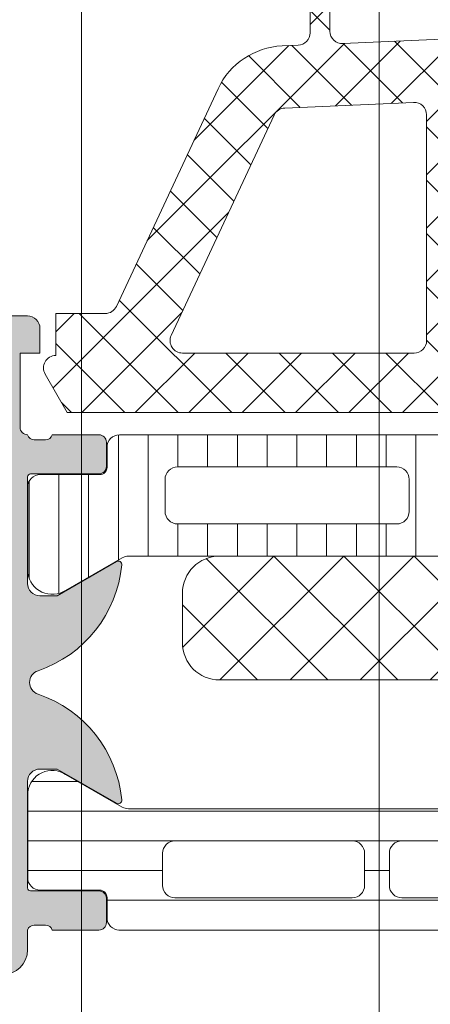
# Model space of a CAD drawing. Header units: millimetres. Extents: x 213386 to 506888, y 183055 to 450952.
# Tile 399 of 656: x 399549 to 399566, y 296787 to 296827. Entities that reach past the tile are written whole.
import ezdxf

# ---------------------------------------------------------------- set-up
doc = ezdxf.new("R2010")
doc.units = ezdxf.units.MM
doc.layers.add('FASÁDA DETAILNÍ', color=255, linetype='Continuous', lineweight=0)

msp = doc.modelspace()

# ---------------------------------------------------------------- hatches: boundary and pattern name
at = {"layer": 'FASÁDA DETAILNÍ'}
h = msp.add_hatch(dxfattribs=at)
h.set_pattern_fill('ANSI37', color=256, scale=0.48, angle=180, style=0)
h.set_pattern_definition([(225, (399579.4563192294, 296815.2056183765), (1.077630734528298, -1.077630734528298), []), (315, (399579.4563192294, 296815.2056183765), (1.077630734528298, 1.077630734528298), [])])
edge = h.paths.add_edge_path(flags=16)
edge.add_line((399582.8575962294, 296814.5413243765), (399582.7578522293, 296813.1484703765))
edge.add_arc((399583.3563191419, 296813.1056128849), 0.5999995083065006, 175.9039194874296, 270.0000083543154)
edge.add_arc((399583.3563193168, 296813.1056128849), 0.5999995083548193, 269.9999916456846, 364.0960805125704)
edge.add_line((399583.9547862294, 296813.1484703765), (399583.8550422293, 296814.5413243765))
edge.add_arc((399583.3563192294, 296814.5056099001), 0.5000001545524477, 4.09606439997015, 175.9039356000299)
edge = h.paths.add_edge_path(flags=16)
edge.add_arc((399584.9563158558, 296817.705618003), 0.4999996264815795, 179.9999571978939, 270.0000428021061)
edge.add_line((399584.9563162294, 296817.2056183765), (399588.5500012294, 296817.2056183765))
edge.add_arc((399588.5500012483, 296817.7056187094), 0.5000003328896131, 269.9999978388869, 383.2180266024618)
edge.add_line((399589.0095072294, 296817.9027343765), (399586.2936292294, 296824.2338363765))
edge.add_arc((399585.8341238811, 296824.0367204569), 0.4999998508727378, 23.21808178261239, 92.50011063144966)
edge.add_line((399585.8123132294, 296824.5362443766), (399584.9345062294, 296824.4979183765))
edge.add_arc((399584.9563157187, 296823.998394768), 0.4999994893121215, 92.49997911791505, 180.0000448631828)
edge.add_line((399584.4563162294, 296823.9983943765), (399584.4563162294, 296817.7056183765))
edge = h.paths.add_edge_path(flags=16)
edge.add_line((399559.4023972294, 296823.1137803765), (399555.2537272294, 296814.2169273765))
edge.add_arc((399555.7068809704, 296814.0056182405), 0.4999998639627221, 154.9999920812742, 270.0000296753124)
edge.add_line((399555.7068812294, 296813.5056183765), (399565.0563162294, 296813.5056183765))
edge.add_arc((399565.0563166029, 296814.005618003), 0.4999996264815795, 269.9999571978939, 360.0000428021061)
edge.add_line((399565.5563162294, 296814.0056183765), (399565.5563162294, 296823.1295413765))
edge.add_arc((399565.0563161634, 296823.1295412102), 0.5000000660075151, 1.904982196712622e-05, 92.50002723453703)
edge.add_line((399565.0345062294, 296823.6290653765), (399559.8337422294, 296823.4019953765))
edge.add_arc((399559.8555519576, 296822.9024699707), 0.5000012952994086, 92.4999974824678, 154.999908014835)
edge = h.paths.add_edge_path(flags=16)
edge.add_arc((399568.2563158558, 296814.005618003), 0.4999996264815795, 179.9999571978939, 270.0000428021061)
edge.add_line((399568.2563162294, 296813.5056183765), (399575.4563162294, 296813.5056183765))
edge.add_arc((399575.4563166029, 296814.005618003), 0.4999996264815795, 269.9999571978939, 360.0000428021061)
edge.add_line((399575.9563162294, 296814.0056183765), (399575.9563162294, 296815.2056183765))
edge.add_arc((399577.9563147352, 296815.2056198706), 1.99999850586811, 89.99995719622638, 180.0000428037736, ccw=False)
edge.add_line((399577.9563162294, 296817.2056183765), (399581.7563162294, 296817.2056183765))
edge.add_arc((399581.7563166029, 296817.705618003), 0.4999996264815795, 269.9999571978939, 360.0000428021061)
edge.add_line((399582.2563162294, 296817.7056183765), (399582.2563162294, 296823.8586793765))
edge.add_arc((399581.7563161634, 296823.8586792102), 0.5000000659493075, 1.905649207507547e-05, 92.5000272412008)
edge.add_line((399581.7345062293, 296824.3582033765), (399576.2345062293, 296824.1180683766))
edge.add_arc((399576.2563157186, 296823.618544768), 0.4999994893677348, 92.49997911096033, 180.0000448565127)
edge.add_line((399575.7563162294, 296823.6185443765), (399575.7563162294, 296818.3056183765))
edge.add_arc((399574.6563162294, 296818.3056183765), 1.099999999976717, -180, 0, ccw=False)
edge.add_line((399573.5563162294, 296818.3056183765), (399573.5563162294, 296823.4788293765))
edge.add_arc((399573.0563161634, 296823.4788292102), 0.5000000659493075, 1.905649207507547e-05, 92.5000272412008)
edge.add_line((399573.0345062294, 296823.9783533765), (399568.2345062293, 296823.7687803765))
edge.add_arc((399568.2563157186, 296823.269256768), 0.4999994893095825, 92.49997911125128, 180.0000448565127)
edge.add_line((399567.7563162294, 296823.2692563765), (399567.7563162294, 296814.0056183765))
edge = h.paths.add_edge_path()
edge.add_line((399553.0432632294, 296815.3920753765), (399557.1411122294, 296824.1799413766))
edge.add_ellipse((399559.8600375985, 296822.9120838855), major_axis=(-3.000002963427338, 0), ratio=1, start_angle=272.5000588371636, end_angle=334.9999693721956, ccw=False)
edge.add_line((399559.7291762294, 296825.9092313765), (399560.3781262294, 296825.9375653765))
edge.add_ellipse((399560.35631674, 296826.4370889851), major_axis=(-0.4999994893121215, 0), ratio=1, start_angle=92.49997911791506, end_angle=180.0000448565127)
edge.add_line((399560.8563162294, 296826.4370893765), (399560.8563162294, 296827.4056183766))
edge.add_ellipse((399560.9563161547, 296827.4056184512), major_axis=(-0.09999992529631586, 0), ratio=1, start_angle=-90.00004278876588, end_angle=4.278876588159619e-05, ccw=False)
edge.add_line((399560.9563162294, 296827.5056183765), (399561.5563162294, 296827.5056183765))
edge.add_ellipse((399561.5563163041, 296827.4056184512), major_axis=(-0.09999992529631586, 0), ratio=1, start_angle=179.9999572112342, end_angle=270.0000427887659, ccw=False)
edge.add_line((399561.6563162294, 296827.4056183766), (399561.6563162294, 296826.5025803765))
edge.add_ellipse((399562.1563162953, 296826.5025805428), major_axis=(-0.5000000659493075, 0), ratio=1, start_angle=1.905649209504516e-05, end_angle=92.50002724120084)
edge.add_line((399562.1781262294, 296826.0030563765), (399571.0784202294, 296826.3968943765))
edge.add_ellipse((399571.0563161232, 296826.8964056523), major_axis=(-0.5000001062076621, 0), ratio=1, start_angle=92.53376922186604, end_angle=180.0000829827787)
edge.add_line((399571.5563162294, 296826.8964063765), (399571.5563162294, 296827.5056183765))
edge.add_ellipse((399571.6563161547, 296827.5056184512), major_axis=(-0.09999992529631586, 0), ratio=1, start_angle=-90.00004278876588, end_angle=4.278876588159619e-05, ccw=False)
edge.add_line((399571.6563162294, 296827.6056183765), (399572.2563162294, 296827.6056183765))
edge.add_ellipse((399572.2563163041, 296827.5056184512), major_axis=(-0.0999999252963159, 0), ratio=1, start_angle=179.9999572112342, end_angle=270.0000428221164, ccw=False)
edge.add_line((399572.3563162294, 296827.5056183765), (399572.3563162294, 296826.9760563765))
edge.add_ellipse((399572.8563167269, 296826.9760560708), major_axis=(-0.5000004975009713, 0), ratio=1, start_angle=-3.503803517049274e-05, end_angle=92.53369799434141)
edge.add_line((399572.8784202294, 296826.4765443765), (399584.4186452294, 296826.9872003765))
edge.add_ellipse((399584.3968356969, 296827.4867249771), major_axis=(-0.50000048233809, 0), ratio=1, start_angle=92.49997909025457, end_angle=183.2170573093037)
edge.add_line((399584.8960482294, 296827.5147843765), (399584.6074852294, 296832.6485273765))
edge.add_ellipse((399584.1970672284, 296832.532971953), major_axis=(-0.4263754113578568, 0), ratio=1, start_angle=195.7248544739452, end_angle=339.2410276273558)
edge.add_line((399583.7983722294, 296832.6840953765), (399583.7996122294, 296832.4514923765))
edge.add_line((399583.7996122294, 296832.4514923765), (399584.0977502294, 296830.5689133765))
edge.add_line((399584.0977502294, 296830.5689133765), (399583.6973242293, 296827.7196283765))
edge.add_ellipse((399583.4002436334, 296827.7613789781), major_axis=(-0.2999999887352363, 0), ratio=1, start_angle=55.402253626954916, end_angle=172.0002559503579, ccw=False)
edge.add_ellipse((399584.9333570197, 296829.9839500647), major_axis=(-3.000047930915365, 0), ratio=1, start_angle=-18.008424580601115, end_angle=55.40235871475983, ccw=False)
edge.add_line((399582.0802782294, 296830.9114353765), (399582.7138542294, 296833.1663263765))
edge.add_ellipse((399583.4890667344, 296833.005396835), major_axis=(-0.791740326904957, 0), ratio=1, start_angle=276.79834625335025, end_angle=348.2723102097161, ccw=False)
edge.add_line((399583.3953442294, 296833.7915703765), (399584.4535542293, 296833.7927913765))
edge.add_ellipse((399584.3244299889, 296832.6137051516), major_axis=(-1.18613548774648, 0), ratio=1, start_angle=198.6555764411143, end_angle=263.7503218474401, ccw=False)
edge.add_line((399585.4482442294, 296832.9931243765), (399586.5425772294, 296829.7517843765))
edge.add_line((399586.5425772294, 296829.7517843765), (399589.4323552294, 296821.7019893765))
edge.add_line((399589.4323552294, 296821.7019893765), (399593.7651642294, 296811.8041123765))
edge.add_ellipse((399593.3061552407, 296811.6058423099), major_axis=(-0.5000002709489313, 0), ratio=1, start_angle=90.06657637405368, end_angle=203.362049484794, ccw=False)
edge.add_line((399593.3067362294, 296811.1058423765), (399592.7600352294, 296811.1052073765))
edge.add_ellipse((399592.7594549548, 296811.6052074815), major_axis=(-0.5000004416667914, 0), ratio=1, start_angle=23.920824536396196, end_angle=90.06649452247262, ccw=False)
edge.add_line((399592.3024012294, 296811.4024703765), (399590.9006452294, 296814.6064733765))
edge.add_ellipse((399589.9845041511, 296814.2056190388), major_axis=(-0.9999993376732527, 0), ratio=1, start_angle=203.6316147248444, end_angle=270.000052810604)
edge.add_line((399589.9845032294, 296815.2056183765), (399584.7565612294, 296815.2056183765))
edge.add_line((399584.7565612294, 296815.2056183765), (399584.7565522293, 296813.4061393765))
edge.add_line((399584.7565522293, 296813.4061393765), (399585.2713532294, 296813.2681973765))
edge.add_ellipse((399585.1565879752, 296812.9910433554), major_axis=(-0.2999756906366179, 0), ratio=1, start_angle=157.4964333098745, end_angle=247.5062997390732, ccw=False)
edge.add_line((399585.4337222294, 296812.8762303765), (399584.5845552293, 296811.6061033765))
edge.add_ellipse((399583.718691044, 296812.1058241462), major_axis=(-0.9997207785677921, 0), ratio=1, start_angle=89.992388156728, end_angle=150.0092393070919, ccw=False)
edge.add_line((399583.7185582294, 296811.1061033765), (399582.9941972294, 296811.1061343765))
edge.add_ellipse((399582.9944052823, 296812.1058722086), major_axis=(-0.9997378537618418, 0), ratio=1, start_angle=29.991324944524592, end_angle=89.98807632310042, ccw=False)
edge.add_line((399582.1285312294, 296811.6061343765), (399581.2793642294, 296812.8762303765))
edge.add_ellipse((399581.5565117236, 296812.9910422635), major_axis=(-0.2999875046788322, 0), ratio=1, start_angle=-67.50139619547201, end_angle=22.50240615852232, ccw=False)
edge.add_line((399581.4417182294, 296813.2681973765), (399581.9565342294, 296813.4061693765))
edge.add_line((399581.9565342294, 296813.4061693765), (399581.9565422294, 296815.2056183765))
edge.add_line((399581.9565422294, 296815.2056183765), (399578.7563152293, 296815.2056183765))
edge.add_ellipse((399578.7563150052, 296814.9056186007), major_axis=(-0.2999997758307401, 0), ratio=1, start_angle=-90.00004281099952, end_angle=4.279988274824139e-05)
edge.add_line((399578.4563152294, 296814.9056183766), (399578.4563152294, 296811.6056223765))
edge.add_ellipse((399577.9563156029, 296811.605622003), major_axis=(-0.4999996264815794, 0), ratio=1, start_angle=89.99995719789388, end_angle=180.0000428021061, ccw=False)
edge.add_line((399577.9563152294, 296811.1056223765), (399551.0586932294, 296811.1056223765))
edge.add_line((399551.0586932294, 296811.1056223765), (399550.1635752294, 296812.6560143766))
edge.add_ellipse((399550.5965877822, 296812.9060144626), major_axis=(-0.4999999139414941, 0), ratio=1, start_angle=-89.99993664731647, end_angle=30.00001707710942, ccw=False)
edge.add_line((399550.5965872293, 296813.4060143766), (399550.5965872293, 296815.1033853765))
edge.add_line((399550.5965872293, 296815.1033853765), (399552.5901092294, 296815.1033853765))
edge.add_ellipse((399552.590109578, 296815.6033856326), major_axis=(-0.5000002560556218, 0), ratio=1, start_angle=89.99996005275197, end_angle=154.99987141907)
h = msp.add_hatch(dxfattribs=at)
h.set_pattern_fill('ANSI37', color=256, scale=0.48, angle=180, style=0)
h.set_pattern_definition([(225, (399579.4563192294, 296815.2056181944), (1.077630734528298, -1.077630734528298), []), (315, (399579.4563192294, 296815.2056181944), (1.077630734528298, 1.077630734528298), [])])
edge = h.paths.add_edge_path(flags=16)
edge.add_line((399582.8575962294, 296814.5413241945), (399582.7578522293, 296813.1484701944))
edge.add_arc((399583.3563191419, 296813.1056127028), 0.5999995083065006, 175.9039194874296, 270.0000083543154)
edge.add_arc((399583.3563193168, 296813.1056127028), 0.5999995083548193, 269.9999916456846, 364.0960805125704)
edge.add_line((399583.9547862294, 296813.1484701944), (399583.8550422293, 296814.5413241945))
edge.add_arc((399583.3563192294, 296814.505609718), 0.5000001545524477, 4.09606439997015, 175.9039356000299)
edge = h.paths.add_edge_path(flags=16)
edge.add_arc((399584.9563158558, 296817.7056178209), 0.4999996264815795, 179.9999571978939, 270.0000428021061)
edge.add_line((399584.9563162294, 296817.2056181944), (399588.5500012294, 296817.2056181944))
edge.add_arc((399588.5500012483, 296817.7056185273), 0.5000003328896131, 269.9999978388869, 383.2180266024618)
edge.add_line((399589.0095072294, 296817.9027341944), (399586.2936292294, 296824.2338361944))
edge.add_arc((399585.8341238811, 296824.0367202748), 0.4999998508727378, 23.21808178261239, 92.50011063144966)
edge.add_line((399585.8123132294, 296824.5362441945), (399584.9345062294, 296824.4979181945))
edge.add_arc((399584.9563157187, 296823.9983945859), 0.4999994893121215, 92.49997911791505, 180.0000448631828)
edge.add_line((399584.4563162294, 296823.9983941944), (399584.4563162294, 296817.7056181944))
edge = h.paths.add_edge_path(flags=16)
edge.add_line((399559.4023972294, 296823.1137801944), (399555.2537272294, 296814.2169271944))
edge.add_arc((399555.7068809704, 296814.0056180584), 0.4999998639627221, 154.9999920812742, 270.0000296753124)
edge.add_line((399555.7068812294, 296813.5056181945), (399565.0563162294, 296813.5056181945))
edge.add_arc((399565.0563166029, 296814.0056178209), 0.4999996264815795, 269.9999571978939, 360.0000428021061)
edge.add_line((399565.5563162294, 296814.0056181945), (399565.5563162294, 296823.1295411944))
edge.add_arc((399565.0563161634, 296823.1295410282), 0.5000000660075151, 1.904982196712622e-05, 92.50002723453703)
edge.add_line((399565.0345062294, 296823.6290651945), (399559.8337422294, 296823.4019951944))
edge.add_arc((399559.8555519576, 296822.9024697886), 0.5000012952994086, 92.4999974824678, 154.999908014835)
edge = h.paths.add_edge_path(flags=16)
edge.add_arc((399568.2563158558, 296814.0056178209), 0.4999996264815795, 179.9999571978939, 270.0000428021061)
edge.add_line((399568.2563162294, 296813.5056181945), (399575.4563162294, 296813.5056181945))
edge.add_arc((399575.4563166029, 296814.0056178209), 0.4999996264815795, 269.9999571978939, 360.0000428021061)
edge.add_line((399575.9563162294, 296814.0056181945), (399575.9563162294, 296815.2056181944))
edge.add_arc((399577.9563147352, 296815.2056196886), 1.99999850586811, 89.99995719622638, 180.0000428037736, ccw=False)
edge.add_line((399577.9563162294, 296817.2056181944), (399581.7563162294, 296817.2056181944))
edge.add_arc((399581.7563166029, 296817.7056178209), 0.4999996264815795, 269.9999571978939, 360.0000428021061)
edge.add_line((399582.2563162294, 296817.7056181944), (399582.2563162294, 296823.8586791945))
edge.add_arc((399581.7563161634, 296823.8586790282), 0.5000000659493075, 1.905649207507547e-05, 92.5000272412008)
edge.add_line((399581.7345062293, 296824.3582031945), (399576.2345062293, 296824.1180681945))
edge.add_arc((399576.2563157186, 296823.6185445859), 0.4999994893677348, 92.49997911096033, 180.0000448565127)
edge.add_line((399575.7563162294, 296823.6185441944), (399575.7563162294, 296818.3056181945))
edge.add_arc((399574.6563162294, 296818.3056181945), 1.099999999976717, -180, 0, ccw=False)
edge.add_line((399573.5563162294, 296818.3056181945), (399573.5563162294, 296823.4788291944))
edge.add_arc((399573.0563161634, 296823.4788290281), 0.5000000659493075, 1.905649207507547e-05, 92.5000272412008)
edge.add_line((399573.0345062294, 296823.9783531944), (399568.2345062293, 296823.7687801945))
edge.add_arc((399568.2563157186, 296823.2692565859), 0.4999994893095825, 92.49997911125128, 180.0000448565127)
edge.add_line((399567.7563162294, 296823.2692561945), (399567.7563162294, 296814.0056181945))
edge = h.paths.add_edge_path()
edge.add_line((399553.0432632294, 296815.3920751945), (399557.1411122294, 296824.1799411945))
edge.add_ellipse((399559.8600375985, 296822.9120837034), major_axis=(-3.000002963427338, 0), ratio=1, start_angle=272.5000588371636, end_angle=334.9999693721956, ccw=False)
edge.add_line((399559.7291762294, 296825.9092311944), (399560.3781262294, 296825.9375651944))
edge.add_ellipse((399560.35631674, 296826.437088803), major_axis=(-0.4999994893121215, 0), ratio=1, start_angle=92.49997911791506, end_angle=180.0000448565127)
edge.add_line((399560.8563162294, 296826.4370891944), (399560.8563162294, 296827.4056181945))
edge.add_ellipse((399560.9563161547, 296827.4056182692), major_axis=(-0.09999992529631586, 0), ratio=1, start_angle=-90.00004278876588, end_angle=4.278876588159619e-05, ccw=False)
edge.add_line((399560.9563162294, 296827.5056181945), (399561.5563162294, 296827.5056181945))
edge.add_ellipse((399561.5563163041, 296827.4056182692), major_axis=(-0.09999992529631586, 0), ratio=1, start_angle=179.9999572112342, end_angle=270.0000427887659, ccw=False)
edge.add_line((399561.6563162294, 296827.4056181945), (399561.6563162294, 296826.5025801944))
edge.add_ellipse((399562.1563162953, 296826.5025803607), major_axis=(-0.5000000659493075, 0), ratio=1, start_angle=1.905649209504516e-05, end_angle=92.50002724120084)
edge.add_line((399562.1781262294, 296826.0030561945), (399571.0784202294, 296826.3968941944))
edge.add_ellipse((399571.0563161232, 296826.8964054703), major_axis=(-0.5000001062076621, 0), ratio=1, start_angle=92.53376922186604, end_angle=180.0000829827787)
edge.add_line((399571.5563162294, 296826.8964061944), (399571.5563162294, 296827.5056181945))
edge.add_ellipse((399571.6563161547, 296827.5056182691), major_axis=(-0.09999992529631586, 0), ratio=1, start_angle=-90.00004278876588, end_angle=4.278876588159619e-05, ccw=False)
edge.add_line((399571.6563162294, 296827.6056181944), (399572.2563162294, 296827.6056181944))
edge.add_ellipse((399572.2563163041, 296827.5056182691), major_axis=(-0.0999999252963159, 0), ratio=1, start_angle=179.9999572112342, end_angle=270.0000428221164, ccw=False)
edge.add_line((399572.3563162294, 296827.5056181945), (399572.3563162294, 296826.9760561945))
edge.add_ellipse((399572.8563167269, 296826.9760558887), major_axis=(-0.5000004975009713, 0), ratio=1, start_angle=-3.503803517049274e-05, end_angle=92.53369799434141)
edge.add_line((399572.8784202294, 296826.4765441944), (399584.4186452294, 296826.9872001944))
edge.add_ellipse((399584.3968356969, 296827.4867247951), major_axis=(-0.50000048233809, 0), ratio=1, start_angle=92.49997909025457, end_angle=183.2170573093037)
edge.add_line((399584.8960482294, 296827.5147841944), (399584.6074852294, 296832.6485271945))
edge.add_ellipse((399584.1970672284, 296832.5329717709), major_axis=(-0.4263754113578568, 0), ratio=1, start_angle=195.7248544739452, end_angle=339.2410276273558)
edge.add_line((399583.7983722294, 296832.6840951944), (399583.7996122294, 296832.4514921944))
edge.add_line((399583.7996122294, 296832.4514921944), (399584.0977502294, 296830.5689131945))
edge.add_line((399584.0977502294, 296830.5689131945), (399583.6973242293, 296827.7196281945))
edge.add_ellipse((399583.4002436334, 296827.7613787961), major_axis=(-0.2999999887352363, 0), ratio=1, start_angle=55.402253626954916, end_angle=172.0002559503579, ccw=False)
edge.add_ellipse((399584.9333570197, 296829.9839498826), major_axis=(-3.000047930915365, 0), ratio=1, start_angle=-18.008424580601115, end_angle=55.40235871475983, ccw=False)
edge.add_line((399582.0802782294, 296830.9114351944), (399582.7138542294, 296833.1663261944))
edge.add_ellipse((399583.4890667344, 296833.005396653), major_axis=(-0.791740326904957, 0), ratio=1, start_angle=276.79834625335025, end_angle=348.2723102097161, ccw=False)
edge.add_line((399583.3953442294, 296833.7915701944), (399584.4535542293, 296833.7927911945))
edge.add_ellipse((399584.3244299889, 296832.6137049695), major_axis=(-1.18613548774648, 0), ratio=1, start_angle=198.6555764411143, end_angle=263.7503218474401, ccw=False)
edge.add_line((399585.4482442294, 296832.9931241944), (399586.5425772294, 296829.7517841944))
edge.add_line((399586.5425772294, 296829.7517841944), (399589.4323552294, 296821.7019891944))
edge.add_line((399589.4323552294, 296821.7019891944), (399593.7651642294, 296811.8041121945))
edge.add_ellipse((399593.3061552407, 296811.6058421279), major_axis=(-0.5000002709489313, 0), ratio=1, start_angle=90.06657637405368, end_angle=203.362049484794, ccw=False)
edge.add_line((399593.3067362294, 296811.1058421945), (399592.7600352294, 296811.1052071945))
edge.add_ellipse((399592.7594549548, 296811.6052072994), major_axis=(-0.5000004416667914, 0), ratio=1, start_angle=23.920824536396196, end_angle=90.06649452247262, ccw=False)
edge.add_line((399592.3024012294, 296811.4024701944), (399590.9006452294, 296814.6064731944))
edge.add_ellipse((399589.9845041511, 296814.2056188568), major_axis=(-0.9999993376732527, 0), ratio=1, start_angle=203.6316147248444, end_angle=270.000052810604)
edge.add_line((399589.9845032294, 296815.2056181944), (399584.7565612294, 296815.2056181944))
edge.add_line((399584.7565612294, 296815.2056181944), (399584.7565522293, 296813.4061391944))
edge.add_line((399584.7565522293, 296813.4061391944), (399585.2713532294, 296813.2681971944))
edge.add_ellipse((399585.1565879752, 296812.9910431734), major_axis=(-0.2999756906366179, 0), ratio=1, start_angle=157.4964333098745, end_angle=247.5062997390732, ccw=False)
edge.add_line((399585.4337222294, 296812.8762301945), (399584.5845552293, 296811.6061031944))
edge.add_ellipse((399583.718691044, 296812.1058239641), major_axis=(-0.9997207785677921, 0), ratio=1, start_angle=89.992388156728, end_angle=150.0092393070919, ccw=False)
edge.add_line((399583.7185582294, 296811.1061031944), (399582.9941972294, 296811.1061341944))
edge.add_ellipse((399582.9944052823, 296812.1058720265), major_axis=(-0.9997378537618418, 0), ratio=1, start_angle=29.991324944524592, end_angle=89.98807632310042, ccw=False)
edge.add_line((399582.1285312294, 296811.6061341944), (399581.2793642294, 296812.8762301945))
edge.add_ellipse((399581.5565117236, 296812.9910420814), major_axis=(-0.2999875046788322, 0), ratio=1, start_angle=-67.50139619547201, end_angle=22.50240615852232, ccw=False)
edge.add_line((399581.4417182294, 296813.2681971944), (399581.9565342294, 296813.4061691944))
edge.add_line((399581.9565342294, 296813.4061691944), (399581.9565422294, 296815.2056181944))
edge.add_line((399581.9565422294, 296815.2056181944), (399578.7563152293, 296815.2056181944))
edge.add_ellipse((399578.7563150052, 296814.9056184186), major_axis=(-0.2999997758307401, 0), ratio=1, start_angle=-90.00004281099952, end_angle=4.279988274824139e-05)
edge.add_line((399578.4563152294, 296814.9056181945), (399578.4563152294, 296811.6056221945))
edge.add_ellipse((399577.9563156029, 296811.605621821), major_axis=(-0.4999996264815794, 0), ratio=1, start_angle=89.99995719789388, end_angle=180.0000428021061, ccw=False)
edge.add_line((399577.9563152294, 296811.1056221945), (399551.0586932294, 296811.1056221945))
edge.add_line((399551.0586932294, 296811.1056221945), (399550.1635752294, 296812.6560141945))
edge.add_ellipse((399550.5965877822, 296812.9060142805), major_axis=(-0.4999999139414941, 0), ratio=1, start_angle=-89.99993664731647, end_angle=30.00001707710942, ccw=False)
edge.add_line((399550.5965872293, 296813.4060141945), (399550.5965872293, 296815.1033851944))
edge.add_line((399550.5965872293, 296815.1033851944), (399552.5901092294, 296815.1033851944))
edge.add_ellipse((399552.590109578, 296815.6033854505), major_axis=(-0.5000002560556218, 0), ratio=1, start_angle=89.99996005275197, end_angle=154.99987141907)
h = msp.add_hatch(color=256, dxfattribs=at)
edge = h.paths.add_edge_path()
edge.add_arc((399549.5763265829, 296791.9057490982), 0.1199999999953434, 180, 270)
edge.add_line((399549.5763265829, 296791.7857490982), (399552.3363245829, 296791.7857490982))
edge.add_arc((399552.3363245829, 296791.4857490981), 0.3000000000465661, 0, 90, ccw=False)
edge.add_line((399552.6363245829, 296791.4857490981), (399552.6363245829, 296790.5057747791))
edge.add_arc((399552.3363245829, 296790.5057747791), 0.2999999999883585, -90, 0, ccw=False)
edge.add_line((399552.3363245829, 296790.2057747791), (399550.456313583, 296790.2057747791))
edge.add_arc((399550.1887702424, 296790.1269076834), 0.2789255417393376, 16.42459456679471, 91.162870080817)
edge.add_line((399550.1831095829, 296790.4057757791), (399549.7295155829, 296790.4057757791))
edge.add_arc((399549.723847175, 296790.1269383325), 0.2788950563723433, 88.83541063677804, 163.5801235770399)
edge.add_line((399549.4563265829, 296790.2057747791), (399549.4563265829, 296789.4056000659))
edge.add_arc((399548.4563265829, 296789.4056000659), 1, -90, 0, ccw=False)
edge.add_line((399548.4563265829, 296788.4056000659), (399544.9563192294, 296788.4056000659))
edge.add_arc((399544.9563390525, 296789.4056198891), 1.000019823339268, 180.0011357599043, 269.9988642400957, ccw=False)
edge.add_line((399543.9563192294, 296789.4056000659), (399543.9563192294, 296789.9056000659))
edge.add_line((399543.9563192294, 296789.9056000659), (399546.4563192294, 296789.9056000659))
edge.add_arc((399546.4562738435, 296790.9056454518), 1.000045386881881, 270.00260029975, 359.99739970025)
edge.add_line((399547.4563192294, 296790.9056000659), (399547.4563192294, 296792.2056183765))
edge.add_arc((399546.4562667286, 296792.2055658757), 1.000052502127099, 0.003007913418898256, 89.9969920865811)
edge.add_line((399546.4563192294, 296793.2056183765), (399539.4563192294, 296793.2056183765))
edge.add_arc((399538.9563192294, 296792.6804966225), 0.7250881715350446, 46.40381611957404, 133.596183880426)
edge.add_line((399538.4563192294, 296793.2056183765), (399532.4222310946, 296793.2056183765))
edge.add_arc((399532.4222835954, 296792.2055658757), 1.000052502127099, 90.0030079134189, 179.9969920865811)
edge.add_line((399531.4222310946, 296792.2056183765), (399531.4222310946, 296790.9056000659))
edge.add_arc((399532.4222764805, 296790.9056454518), 1.000045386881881, 180.00260029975, 269.9973997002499)
edge.add_line((399532.4222310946, 296789.9056000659), (399533.9563192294, 296789.9056000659))
edge.add_line((399533.9563192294, 296789.9056000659), (399533.9563192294, 296789.3055939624))
edge.add_line((399533.9563192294, 296789.3055939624), (399532.8563131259, 296788.2056183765))
edge.add_line((399532.8563131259, 296788.2056183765), (399529.4563192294, 296788.2056183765))
edge.add_line((399529.4563192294, 296788.2056183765), (399529.4563192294, 296815.2055191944))
edge.add_line((399529.4563192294, 296815.2055191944), (399532.8563131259, 296815.2055191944))
edge.add_line((399532.8563131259, 296815.2055191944), (399533.9563192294, 296814.1055436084))
edge.add_line((399533.9563192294, 296814.1055436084), (399533.9563192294, 296813.5055375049))
edge.add_line((399533.9563192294, 296813.5055375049), (399532.4222310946, 296813.5055375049))
edge.add_arc((399532.4222764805, 296812.5054921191), 1.000045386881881, 90.00260029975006, 179.9973997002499)
edge.add_line((399531.4222310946, 296812.5055375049), (399531.4222310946, 296811.2055191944))
edge.add_arc((399532.4222835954, 296811.2055716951), 1.000052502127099, 180.0030079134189, 269.9969920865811)
edge.add_line((399532.4222310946, 296810.2055191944), (399538.4563192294, 296810.2055191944))
edge.add_arc((399538.9563192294, 296810.7306409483), 0.7250881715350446, 226.403816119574, 313.596183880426)
edge.add_line((399539.4563192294, 296810.2055191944), (399546.4563192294, 296810.2055191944))
edge.add_arc((399546.4562667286, 296811.2055716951), 1.000052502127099, 270.0030079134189, 359.9969920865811)
edge.add_line((399547.4563192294, 296811.2055191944), (399547.4563192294, 296812.5055375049))
edge.add_arc((399546.4562738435, 296812.5054921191), 1.000045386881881, 0.002600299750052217, 89.99739970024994)
edge.add_line((399546.4563192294, 296813.5055375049), (399543.9563192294, 296813.5055375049))
edge.add_line((399543.9563192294, 296813.5055375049), (399543.9563192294, 296814.0055375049))
edge.add_arc((399544.9563390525, 296814.0055176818), 1.000019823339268, 90.00113575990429, 179.9988642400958, ccw=False)
edge.add_line((399544.9563192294, 296815.0055375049), (399549.4563192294, 296815.0055375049))
edge.add_arc((399549.4563295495, 296814.505547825), 0.4999896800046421, -0.001182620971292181, 90.00118262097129, ccw=False)
edge.add_line((399549.9563192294, 296814.5055375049), (399549.9563192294, 296813.5055375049))
edge.add_line((399549.9563192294, 296813.5055375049), (399549.1563161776, 296813.5055375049))
edge.add_line((399549.1563161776, 296813.5055375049), (399549.1563161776, 296810.5055222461))
edge.add_arc((399549.4563238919, 296810.5055195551), 0.3000077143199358, 179.9994860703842, 270.0005139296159)
edge.add_arc((399549.723847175, 296810.2843482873), 0.2788950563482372, 196.4198764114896, 271.164589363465)
edge.add_line((399549.7295155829, 296810.0055108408), (399550.1831095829, 296810.0055108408))
edge.add_arc((399550.1887702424, 296810.2843789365), 0.2789255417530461, 268.8371299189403, 343.5754054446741)
edge.add_line((399550.456313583, 296810.2055118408), (399552.3363245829, 296810.2055118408))
edge.add_arc((399552.3363245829, 296809.9055118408), 0.2999999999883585, 0, 90, ccw=False)
edge.add_line((399552.6363245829, 296809.9055118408), (399552.6363245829, 296808.9255375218))
edge.add_arc((399552.3363245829, 296808.9255375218), 0.2999999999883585, 270, 359.9999999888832, ccw=False)
edge.add_line((399552.3363245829, 296808.6255375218), (399549.5763265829, 296808.6255375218))
edge.add_arc((399549.5763265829, 296808.5055375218), 0.1199999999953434, 90, 180)
edge.add_line((399549.4563265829, 296808.5055375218), (399549.4563265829, 296804.2055118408))
edge.add_arc((399549.9563265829, 296804.2055118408), 0.5, 180, 270)
edge.add_line((399549.9563265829, 296803.7055118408), (399550.6563265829, 296803.7055118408))
edge.add_line((399550.6563265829, 296803.7055118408), (399553.0491469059, 296805.0870072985))
edge.add_arc((399553.1182067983, 296804.9673920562), 0.1381197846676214, -7.702437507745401, 119.99999999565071, ccw=False)
edge.add_arc((399548.2768555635, 296805.4150104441), 4.999999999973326, 288.7094007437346, 354.65077199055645, ccw=False)
edge.add_arc((399550.0410817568, 296800.20564331), 0.4999999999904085, 108.7094007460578, 251.2905992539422)
edge.add_arc((399548.2768555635, 296794.9962761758), 5.000000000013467, 5.349228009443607, 71.29059925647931, ccw=False)
edge.add_arc((399553.1182067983, 296795.4438945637), 0.1381197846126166, -120.00000002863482, 7.702437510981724, ccw=False)
edge.add_line((399553.0491469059, 296795.3242793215), (399550.6563265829, 296796.7057747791))
edge.add_line((399550.6563265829, 296796.7057747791), (399549.9563265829, 296796.7057747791))
edge.add_arc((399549.9563265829, 296796.2057747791), 0.5, 90, 180)
edge.add_line((399549.4563265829, 296796.2057747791), (399549.4563265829, 296791.9057490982))
edge = h.paths.add_edge_path(flags=16)
edge.add_arc((399531.5563253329, 296807.2055268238), 0.5, 90, 180)
edge.add_line((399531.0563253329, 296807.2055268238), (399531.0563253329, 296795.2056183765))
edge.add_arc((399531.5563253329, 296795.2056183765), 0.5, 180, 270)
edge.add_line((399531.5563253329, 296794.7056183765), (399547.2563070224, 296794.7056183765))
edge.add_arc((399547.2563070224, 296795.2056183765), 0.5, 270, 360)
edge.add_line((399547.7563070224, 296795.2056183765), (399547.7563070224, 296807.2055268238))
edge.add_arc((399547.2563070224, 296807.2055268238), 0.5, 0, 90)
edge.add_line((399547.2563070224, 296807.7055268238), (399545.7563070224, 296807.7055268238))
edge.add_line((399545.7563070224, 296807.7055268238), (399545.7563070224, 296808.2055268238))
edge.add_arc((399545.2563070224, 296808.2055268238), 0.5, 0, 90)
edge.add_line((399545.2563070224, 296808.7055268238), (399533.5563253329, 296808.7055268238))
edge.add_arc((399533.5563253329, 296808.2055268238), 0.5, 90, 180)
edge.add_line((399533.0563253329, 296808.2055268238), (399533.0563253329, 296807.7055268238))
edge.add_line((399533.0563253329, 296807.7055268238), (399531.5563253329, 296807.7055268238))
h = msp.add_hatch(dxfattribs=at)
h.set_pattern_fill('LINIE', color=256, scale=1.2, angle=90, style=0)
h.set_pattern_definition([(90, (397979.9212210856, 280090.0810739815), (-1.2, 7.347638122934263e-17), [])])
edge = h.paths.add_edge_path()
edge.add_arc((399589.0462359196, 296808.89642871), 0.2999999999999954, -179.99792470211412, -89.99792470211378, ccw=False)
edge.add_line((399588.7462359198, 296808.8964178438), (399588.7462072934, 296809.7067491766))
edge.add_arc((399588.2462099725, 296809.7067337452), 0.4999973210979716, 0.001768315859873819, 90.0023822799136)
edge.add_line((399588.2461891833, 296810.2067310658), (399587.4051169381, 296810.2080516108))
edge.add_arc((399587.4051169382, 296810.4080516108), 0.1999999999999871, -179.99999999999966, -89.99999999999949, ccw=False)
edge.add_line((399587.2051169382, 296810.4080516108), (399587.2051169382, 296814.5080516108))
edge.add_arc((399586.7051169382, 296814.5080516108), 0.5000000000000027, -5.216109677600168e-13, 89.99999999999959)
edge.add_line((399586.7051169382, 296815.0080516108), (399585.8743677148, 296815.0080516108))
edge.add_arc((399585.8743677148, 296814.0080516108), 0.9999999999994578, 90.00000000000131, 164.9999999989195)
edge.add_line((399584.9084418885, 296814.2668706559), (399584.7051169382, 296813.5080516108))
edge.add_line((399584.7051169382, 296813.5080516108), (399585.7051169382, 296813.5080516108))
edge.add_line((399585.7051169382, 296813.5080516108), (399585.7051169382, 296811.2080516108))
edge.add_arc((399584.7009904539, 296811.2097608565), 1.004127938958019, -89.76591227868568, -0.09753001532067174, ccw=False)
edge.add_line((399584.7050929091, 296810.2056412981), (399581.705214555, 296810.2056412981))
edge.add_arc((399581.7092429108, 296811.2097606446), 1.004127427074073, 180.0975179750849, 269.77014032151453, ccw=False)
edge.add_line((399580.7051169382, 296811.2080516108), (399580.7051169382, 296813.5080516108))
edge.add_line((399580.7051169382, 296813.5080516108), (399581.7051169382, 296813.5080516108))
edge.add_line((399581.7051169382, 296813.5080516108), (399581.5017919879, 296814.2668706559))
edge.add_arc((399580.5358661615, 296814.0080516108), 1.000000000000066, 15.00000000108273, 89.99999999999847)
edge.add_line((399580.5358661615, 296815.0080516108), (399579.7051169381, 296815.0080516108))
edge.add_arc((399579.7051169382, 296814.5080516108), 0.4999999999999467, 89.99999999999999, 180)
edge.add_line((399579.2051169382, 296814.5080516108), (399579.2051169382, 296810.4080516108))
edge.add_arc((399579.0009438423, 296810.4097801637), 0.2041804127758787, -88.8441310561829, -0.4850610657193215, ccw=False)
edge.add_line((399579.0050626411, 296810.2056412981), (399553.1636958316, 296810.2056183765))
edge.add_arc((399553.163711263, 296809.7056210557), 0.4999973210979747, 90.00176831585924, 180.002382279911)
edge.add_line((399552.6637139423, 296809.7056002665), (399552.6637425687, 296808.8952689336))
edge.add_arc((399552.3637425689, 296808.8952580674), 0.299999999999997, -89.9979247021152, 0.0020752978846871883, ccw=False)
edge.add_line((399552.3637534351, 296808.5952580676), (399549.9637550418, 296808.5955030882))
edge.add_arc((399549.9637705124, 296808.095507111), 0.499995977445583, 90.00177281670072, 180.0023777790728)
edge.add_line((399549.4637745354, 296808.0954863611), (399549.4639011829, 296804.6189448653))
edge.add_arc((399550.4537141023, 296804.7612913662), 0.99999607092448, 188.1836833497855, 302.7290913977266)
edge.add_line((399550.9943794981, 296803.9200583), (399553.2779885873, 296805.2386107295))
edge.add_arc((399553.5280042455, 296804.8056070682), 0.5000000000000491, 90.00213520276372, 120.00207189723, ccw=False)
edge.add_line((399553.5279856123, 296805.3056070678), (399587.8822543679, 296805.3066933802))
edge.add_arc((399587.8822719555, 296804.8066933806), 0.5000000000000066, 60.00207869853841, 90.00201539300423, ccw=False)
edge.add_line((399588.1322562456, 296805.2397151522), (399590.4159608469, 296803.9213281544))
edge.add_arc((399590.956565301, 296804.7626003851), 0.9999960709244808, 237.2750591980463, 351.8204672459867)
edge.add_line((399591.9463885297, 296804.6203255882), (399591.9462618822, 296808.0968670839))
edge.add_arc((399591.446265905, 296808.0968516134), 0.4999959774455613, 0.001772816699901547, 90.00237777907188)
edge.add_line((399591.4462451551, 296808.5968475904), (399589.0462467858, 296808.5964287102))
edge = h.paths.add_edge_path(flags=16)
edge.add_line((399564.8551231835, 296808.4061531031), (399564.8551231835, 296807.1061589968))
edge.add_arc((399564.3551268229, 296807.1061553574), 0.4999963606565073, -90.00041704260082, 0.00041704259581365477, ccw=False)
edge.add_line((399564.3551231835, 296806.6061589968), (399555.505129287, 296806.6061589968))
edge.add_arc((399555.5051256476, 296807.1061553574), 0.4999963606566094, -180.000417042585, -89.99958295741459, ccw=False)
edge.add_line((399555.005129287, 296807.1061589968), (399555.005129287, 296808.4061531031))
edge.add_arc((399555.5051292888, 296808.4061696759), 0.5000000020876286, 90.00000020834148, 180.0018991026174, ccw=False)
edge.add_line((399555.505129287, 296808.906169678), (399564.3551231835, 296808.906169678))
edge.add_arc((399564.3551231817, 296808.4061696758), 0.5000000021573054, -0.0018990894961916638, 89.99999978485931, ccw=False)
edge = h.paths.add_edge_path(flags=16)
edge.add_arc((399575.0551292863, 296808.406169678), 0.4999999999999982, -2.2737367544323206e-13, 90.000000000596, ccw=False)
edge.add_line((399575.5551292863, 296808.406169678), (399575.5551292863, 296807.1061589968))
edge.add_arc((399575.0551292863, 296807.1061589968), 0.4999999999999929, -90.00000000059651, -2.8421709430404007e-13, ccw=False)
edge.add_line((399575.0551292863, 296806.6061589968), (399566.3551231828, 296806.6061589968))
edge.add_arc((399566.3551231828, 296807.1061589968), 0.5000000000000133, 180.0000000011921, 269.99999999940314, ccw=False)
edge.add_line((399565.8551231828, 296807.1061589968), (399565.8551231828, 296808.406169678))
edge.add_arc((399566.3551231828, 296808.406169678), 0.5000000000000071, 90.0000000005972, 180.0000000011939, ccw=False)
edge.add_line((399566.3551231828, 296808.906169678), (399575.0551292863, 296808.906169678))
edge = h.paths.add_edge_path(flags=16)
edge.add_arc((399577.055125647, 296807.1061553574), 0.4999963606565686, -180.00041704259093, -89.99958295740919, ccw=False)
edge.add_line((399576.5551292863, 296807.1061589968), (399576.5551292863, 296808.4061531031))
edge.add_arc((399577.0551292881, 296808.4061696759), 0.5000000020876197, 90.00000020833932, 180.0018991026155, ccw=False)
edge.add_line((399577.0551292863, 296808.906169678), (399585.9051384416, 296808.906169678))
edge.add_arc((399585.9051384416, 296808.4061849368), 0.4999847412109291, -6.252776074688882e-13, 90.00000000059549, ccw=False)
edge.add_line((399586.4051231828, 296808.4061849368), (399586.4051231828, 296807.1061742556))
edge.add_arc((399585.905107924, 296807.1061742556), 0.5000152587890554, -90.00000000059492, 1.0800249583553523e-12, ccw=False)
edge.add_line((399585.905107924, 296806.6061589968), (399577.0551292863, 296806.6061589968))
h = msp.add_hatch(dxfattribs=at)
h.set_pattern_fill('NETZ', color=256, scale=2, angle=45, style=0)
h.set_pattern_definition([(45, (399570.7052426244, 296805.3048835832), (-1.414213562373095, 1.414213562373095), []), (135, (399570.7052426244, 296805.3048835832), (-1.414213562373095, -1.414213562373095), [])])
h.paths.add_polyline_path([(399584.2052426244, 296800.3048835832, 0.4142135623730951), (399585.7052426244, 296801.8048835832), (399585.7052426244, 296803.8048835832, 0.4142135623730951), (399584.2052426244, 296805.3048835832), (399557.2052426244, 296805.3048835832, 0.4142135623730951), (399555.7052426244, 296803.8048835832), (399555.7052426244, 296801.8048835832, 0.4142135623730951), (399557.2052426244, 296800.3048835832)])
h = msp.add_hatch(dxfattribs=at)
h.set_pattern_fill('_USER', color=256, scale=1.2, angle=180, style=0, pattern_type=0)
h.set_pattern_definition([(180, (399586.9563192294, 296790.2056183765), (-1.469551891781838e-16, -1.2), [])])
edge = h.paths.add_edge_path()
edge.add_line((399583.1322093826, 296795.1726301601), (399585.4158662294, 296796.4910998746))
edge.add_arc((399585.9565011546, 296795.6498472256), 0.99999607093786, 8.181608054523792, 122.7270160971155, ccw=False)
edge.add_line((399586.9463192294, 296795.7921578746), (399586.9463192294, 296792.3156163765))
edge.add_arc((399586.4463232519, 296792.3156137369), 0.4999959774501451, -90.00030247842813, 0.0003024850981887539, ccw=False)
edge.add_line((399586.4463206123, 296791.8156177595), (399584.0463222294, 296791.8159497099))
edge.add_arc((399584.0463222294, 296791.5159497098), 0.3000000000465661, 90.00000001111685, 179.9999999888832)
edge.add_line((399583.7463222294, 296791.5159497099), (399583.7463222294, 296790.7056183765))
edge.add_arc((399583.2463249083, 296790.7056156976), 0.4999973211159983, -90.0003069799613, 0.00030697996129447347, ccw=False)
edge.add_line((399583.2463222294, 296790.2056183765), (399553.1638479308, 296790.2056183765))
edge.add_arc((399553.1638452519, 296790.7056156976), 0.4999973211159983, 179.9996930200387, 270.0003069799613, ccw=False)
edge.add_line((399552.6638479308, 296790.7056183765), (399552.6638479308, 296791.5159497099))
edge.add_arc((399552.3638479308, 296791.5159497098), 0.2999999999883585, 1.111684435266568e-08, 90)
edge.add_line((399552.3638479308, 296791.8159497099), (399549.9638495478, 296791.8156177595))
edge.add_arc((399549.9638469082, 296792.3156137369), 0.4999959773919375, 179.9996975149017, 270.00030248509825, ccw=False)
edge.add_line((399549.4638509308, 296792.3156163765), (399549.4638509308, 296795.7921578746))
edge.add_arc((399550.4536690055, 296795.6498472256), 0.9999960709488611, 57.272983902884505, 171.8183919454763, ccw=False)
edge.add_line((399550.9943039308, 296796.4910998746), (399553.2779607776, 296795.1726301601))
edge.add_arc((399553.5279607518, 296795.6056428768), 0.4999999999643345, 240.0000034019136, 269.9999400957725)
edge.add_line((399553.5279602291, 296795.1056428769), (399582.8822099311, 296795.1056428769))
edge.add_arc((399582.8822094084, 296795.6056428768), 0.4999999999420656, 270.0000598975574, 299.9999965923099)
edge = h.paths.add_edge_path(flags=16)
edge.add_line((399562.555492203, 296793.8056321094), (399555.4054677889, 296793.8056168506))
edge.add_arc((399555.4055113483, 296793.3055732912), 0.5000435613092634, 90.00499110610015, 179.9950088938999)
edge.add_line((399554.9054677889, 296793.3056168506), (399554.9054677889, 296792.0056080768))
edge.add_arc((399555.4054801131, 296792.0056356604), 0.5000123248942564, 180.0031607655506, 269.998587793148)
edge.add_line((399555.4054677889, 296791.5056233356), (399562.555492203, 296791.5056233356))
edge.add_arc((399562.5554486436, 296792.005666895), 0.5000435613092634, 270.0049911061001, 359.9950088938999)
edge.add_line((399563.055492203, 296792.0056233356), (399563.055492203, 296793.3056321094))
edge.add_arc((399562.5554486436, 296793.30558855), 0.5000435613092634, 0.004991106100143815, 89.99500889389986)
edge = h.paths.add_edge_path(flags=16)
edge.add_line((399580.9054917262, 296793.8056321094), (399573.7554658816, 296793.8056321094))
edge.add_arc((399573.755509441, 296793.30558855), 0.5000435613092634, 90.00499110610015, 179.9950088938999)
edge.add_line((399573.2554658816, 296793.3056321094), (399573.2554658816, 296792.0056233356))
edge.add_arc((399573.755509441, 296792.005666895), 0.5000435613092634, 180.0049911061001, 269.9950088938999)
edge.add_line((399573.7554658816, 296791.5056233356), (399580.9054917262, 296791.5056233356))
edge.add_arc((399580.9054481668, 296792.005666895), 0.5000435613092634, 270.0049911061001, 359.9950088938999)
edge.add_line((399581.4054917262, 296792.0056233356), (399581.4054917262, 296793.3056321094))
edge.add_arc((399580.9054481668, 296793.30558855), 0.5000435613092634, 0.004991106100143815, 89.99500889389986)
edge = h.paths.add_edge_path(flags=16)
edge.add_line((399571.7554658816, 296793.8056321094), (399564.555492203, 296793.8056321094))
edge.add_arc((399564.555441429, 296793.3056828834), 0.4999492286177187, 89.99418114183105, 180.005818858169)
edge.add_line((399564.055492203, 296793.3056321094), (399564.055492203, 296792.0056233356))
edge.add_arc((399564.555441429, 296792.0055725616), 0.4999492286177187, 179.9941811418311, 270.005818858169)
edge.add_line((399564.555492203, 296791.5056233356), (399571.7554658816, 296791.5056233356))
edge.add_arc((399571.7555166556, 296792.0055725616), 0.4999492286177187, 269.9941811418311, 360.0058188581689)
edge.add_line((399572.2554658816, 296792.0056233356), (399572.2554658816, 296793.3056321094))
edge.add_arc((399571.7555166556, 296793.3056828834), 0.4999492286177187, 359.9941811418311, 450.0058188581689)

# ---------------------------------------------------------------- linework, layer by layer
for p, q in [((399551.6382310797, 296377.6545368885), (399551.6382310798, 296850.3801179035)), ((399551.6382310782, 293752.6545279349), (399551.6382310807, 296850.3801179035)), ((399551.6382310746, 284297.1544280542), (399551.6382310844, 296850.3801179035)), ((399563.6382310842, 296850.3801179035), (399563.6382310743, 284297.1544280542)), ((399563.6382310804, 296850.3801179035), (399563.638231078, 293752.6545279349)), ((399563.6382310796, 296850.3801179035), (399563.6382310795, 296377.6545368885)), ((399579.0050626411, 296810.2056412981), (399553.1636958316, 296810.2056183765)), ((399552.6637139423, 296809.7056002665), (399552.6637425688, 296808.8952689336)), ((399552.3637534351, 296808.5952580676), (399549.9637550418, 296808.5955030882)), ((399555.505129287, 296808.906169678), (399564.3551231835, 296808.906169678)), ((399555.005129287, 296807.1061589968), (399555.005129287, 296808.4061531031)), ((399564.8551231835, 296808.4061531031), (399564.8551231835, 296807.1061589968)), ((399549.4637745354, 296808.0954863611), (399549.4639011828, 296804.6189448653)), ((399564.3551231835, 296806.6061589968), (399555.505129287, 296806.6061589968)), ((399550.9943794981, 296803.9200583), (399553.2779885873, 296805.2386107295)), ((399553.5279856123, 296805.3056070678), (399587.8822543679, 296805.3066933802))]:
    msp.add_line(p, q, dxfattribs=at)
at = {"layer": 'FASÁDA DETAILNÍ', "extrusion": (0, 0, -1)}
for points in [[(-399577.9563152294, 296811.1056223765), (-399551.0586932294, 296811.1056223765), (-399550.1635752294, 296812.6560143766), (-399550.1635752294, 296812.6560143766, 0.57735), (-399550.5965872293, 296813.4060143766), (-399550.5965872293, 296815.1033853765), (-399552.5901092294, 296815.1033853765), (-399552.5901092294, 296815.1033853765, -0.291473), (-399553.0432632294, 296815.3920753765), (-399553.0432632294, 296815.3920753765), (-399557.1411122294, 296824.1799413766), (-399557.1411122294, 296824.1799413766, 0.279675), (-399559.7291762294, 296825.9092313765), (-399560.3781262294, 296825.9375653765), (-399560.3781262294, 296825.9375653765, -0.401491), (-399560.8563162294, 296826.4370893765), (-399560.8563162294, 296827.4056183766)], [(-399577.9563152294, 296811.1056221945), (-399551.0586932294, 296811.1056221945), (-399550.1635752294, 296812.6560141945), (-399550.1635752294, 296812.6560141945, 0.57735), (-399550.5965872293, 296813.4060141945), (-399550.5965872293, 296815.1033851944), (-399552.5901092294, 296815.1033851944), (-399552.5901092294, 296815.1033851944, -0.291473), (-399553.0432632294, 296815.3920751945), (-399553.0432632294, 296815.3920751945), (-399557.1411122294, 296824.1799411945), (-399557.1411122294, 296824.1799411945, 0.279675), (-399559.7291762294, 296825.9092311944), (-399560.3781262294, 296825.9375651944), (-399560.3781262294, 296825.9375651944, -0.401491), (-399560.8563162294, 296826.4370891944), (-399560.8563162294, 296827.4056181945)], [(-399561.6563162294, 296827.4056183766), (-399561.6563162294, 296826.5025803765), (-399561.6563162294, 296826.5025803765, -0.427052), (-399562.1781262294, 296826.0030563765), (-399571.0784202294, 296826.3968943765), (-399571.0784202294, 296826.3968943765, -0.40132), (-399571.5563162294, 296826.8964063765), (-399571.5563162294, 296827.5056183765)], [(-399561.6563162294, 296827.4056181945), (-399561.6563162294, 296826.5025801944), (-399561.6563162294, 296826.5025801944, -0.427052), (-399562.1781262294, 296826.0030561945), (-399571.0784202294, 296826.3968941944), (-399571.0784202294, 296826.3968941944, -0.40132), (-399571.5563162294, 296826.8964061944), (-399571.5563162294, 296827.5056181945)]]:
    msp.add_lwpolyline(points, format="xyb", dxfattribs=at)
at = {"layer": 'FASÁDA DETAILNÍ'}
for points in [[(399559.4023972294, 296823.1137803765), (399555.2537272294, 296814.2169273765), (399555.2537272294, 296814.2169273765, 0.548619), (399555.7068812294, 296813.5056183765), (399565.0563162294, 296813.5056183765), (399565.0563162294, 296813.5056183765, 0.414214), (399565.5563162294, 296814.0056183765), (399565.5563162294, 296823.1295413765), (399565.5563162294, 296823.1295413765, 0.427052), (399565.0345062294, 296823.6290653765), (399559.8337422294, 296823.4019953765), (399559.8337422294, 296823.4019953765, 0.279675), (399559.4023972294, 296823.1137803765)], [(399559.4023972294, 296823.1137801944), (399555.2537272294, 296814.2169271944), (399555.2537272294, 296814.2169271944, 0.548619), (399555.7068812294, 296813.5056181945), (399565.0563162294, 296813.5056181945), (399565.0563162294, 296813.5056181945, 0.414214), (399565.5563162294, 296814.0056181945), (399565.5563162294, 296823.1295411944), (399565.5563162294, 296823.1295411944, 0.427052), (399565.0345062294, 296823.6290651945), (399559.8337422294, 296823.4019951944), (399559.8337422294, 296823.4019951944, 0.279675), (399559.4023972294, 296823.1137801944)], [(399557.2052426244, 296805.3048835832), (399584.2052426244, 296805.3048835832, -0.414213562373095), (399585.7052426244, 296803.8048835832), (399585.7052426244, 296801.8048835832, -0.414213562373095), (399584.2052426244, 296800.3048835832), (399557.2052426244, 296800.3048835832, -0.414213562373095), (399555.7052426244, 296801.8048835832), (399555.7052426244, 296803.8048835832, -0.414213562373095)], [(399583.1322093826, 296795.1726301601), (399585.4158662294, 296796.4910998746, -0.5460410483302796), (399586.9463192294, 296795.7921578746), (399586.9463192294, 296792.3156163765, -0.414216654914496), (399586.4463206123, 296791.8156177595), (399584.0463222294, 296791.8159497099, 0.414213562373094), (399583.7463222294, 296791.5159497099), (399583.7463222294, 296790.7056183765, -0.414216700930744), (399583.2463222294, 296790.2056183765), (399553.1638479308, 296790.2056183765, -0.414216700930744), (399552.6638479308, 296790.7056183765), (399552.6638479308, 296791.5159497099, 0.414213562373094), (399552.3638479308, 296791.8159497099), (399549.9638495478, 296791.8156177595, -0.4142166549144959), (399549.4638509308, 296792.3156163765), (399549.4638509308, 296795.7921578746, -0.5460410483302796), (399550.9943039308, 296796.4910998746), (399553.2779607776, 296795.1726301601, 0.1316522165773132), (399553.5279602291, 296795.1056428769), (399582.8822099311, 296795.1056428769, 0.1316522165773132)], [(399562.555492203, 296793.8056321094), (399555.4054677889, 296793.8056168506, 0.4141625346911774), (399554.9054677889, 296793.3056168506), (399554.9054677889, 296792.0056080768, 0.4141901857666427), (399555.4054677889, 296791.5056233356), (399562.555492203, 296791.5056233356, 0.4141625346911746), (399563.055492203, 296792.0056233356), (399563.055492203, 296793.3056321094, 0.4141625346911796)], [(399571.7554658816, 296793.8056321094), (399564.555492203, 296793.8056321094, 0.4142730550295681), (399564.055492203, 296793.3056321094), (399564.055492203, 296792.0056233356, 0.4142730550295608), (399564.555492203, 296791.5056233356), (399571.7554658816, 296791.5056233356, 0.4142730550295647), (399572.2554658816, 296792.0056233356), (399572.2554658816, 296793.3056321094, 0.414273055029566)]]:
    msp.add_lwpolyline(points, format="xyb", close=True, dxfattribs=at)
msp.add_lwpolyline([(399544.9563192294, 296815.0055375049), (399549.4563192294, 296815.0055375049, -0.414225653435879), (399549.9563192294, 296814.5055375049), (399549.9563192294, 296813.5055375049), (399549.1563161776, 296813.5055375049), (399549.1563161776, 296810.5055222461, 0.4142188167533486), (399549.4563265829, 296810.2055118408, 0.338212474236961), (399549.7295155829, 296810.0055108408), (399550.1831095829, 296810.0055108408, 0.3381811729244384), (399550.456313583, 296810.2055118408), (399552.3363245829, 296810.2055118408, -0.414213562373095), (399552.6363245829, 296809.9055118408), (399552.6363245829, 296808.9255375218, -0.414213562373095), (399552.3363245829, 296808.6255375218), (399549.5763265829, 296808.6255375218, 0.414213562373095), (399549.4563265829, 296808.5055375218), (399549.4563265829, 296804.2055118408, 0.414213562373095), (399549.9563265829, 296803.7055118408), (399550.6563265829, 296803.7055118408), (399553.0491469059, 296805.0870072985, -0.6230654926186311), (399553.255080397, 296804.9488800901, -0.295935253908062), (399549.8806975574, 296800.6792221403, 0.717126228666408), (399549.8806975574, 296799.7320644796, -0.295935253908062), (399553.255080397, 296795.4624065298, -0.6230654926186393), (399553.0491469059, 296795.3242793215), (399550.6563265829, 296796.7057747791), (399549.9563265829, 296796.7057747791, 0.414213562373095), (399549.4563265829, 296796.2057747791), (399549.4563265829, 296791.9057490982, 0.414213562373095), (399549.5763265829, 296791.7857490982), (399552.3363245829, 296791.7857490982, -0.414213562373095), (399552.6363245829, 296791.4857490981), (399552.6363245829, 296790.5057747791, -0.414213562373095), (399552.3363245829, 296790.2057747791), (399550.456313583, 296790.2057747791, 0.3381811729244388), (399550.1831095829, 296790.4057757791), (399549.7295155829, 296790.4057757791, 0.338212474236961), (399549.4563265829, 296790.2057747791), (399549.4563265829, 296789.4056000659, -0.414213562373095), (399548.4563265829, 296788.4056000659)], format="xyb", dxfattribs=at)
for centre, radius, start, end in [((399553.163711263, 296809.7056210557), 0.4999973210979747, 90.00176831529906, 180.0023822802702), ((399549.9637705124, 296808.095507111), 0.4999959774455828, 90.00177281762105, 180.0023777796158), ((399552.3637425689, 296808.8952580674), 0.2999999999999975, 270.0020752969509, 0.002075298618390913), ((399555.5051292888, 296808.4061696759), 0.5000000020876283, 90.0000002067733, 180.0018991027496), ((399564.3551231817, 296808.4061696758), 0.5000000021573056, 359.9981009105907, 89.99999978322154), ((399555.5051256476, 296807.1061553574), 0.4999963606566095, 179.9995829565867, 270.0004170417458), ((399564.3551268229, 296807.1061553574), 0.4999963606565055, 269.9995829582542, 0.0004170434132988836), ((399553.5280042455, 296804.8056070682), 0.5000000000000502, 90.00213520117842, 120.0020718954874), ((399550.4537141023, 296804.7612913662), 0.9999960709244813, 188.183683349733, 302.7290913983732)]:
    msp.add_arc(centre, radius, start, end, dxfattribs=at)

doc.saveas('drawing.dxf')
